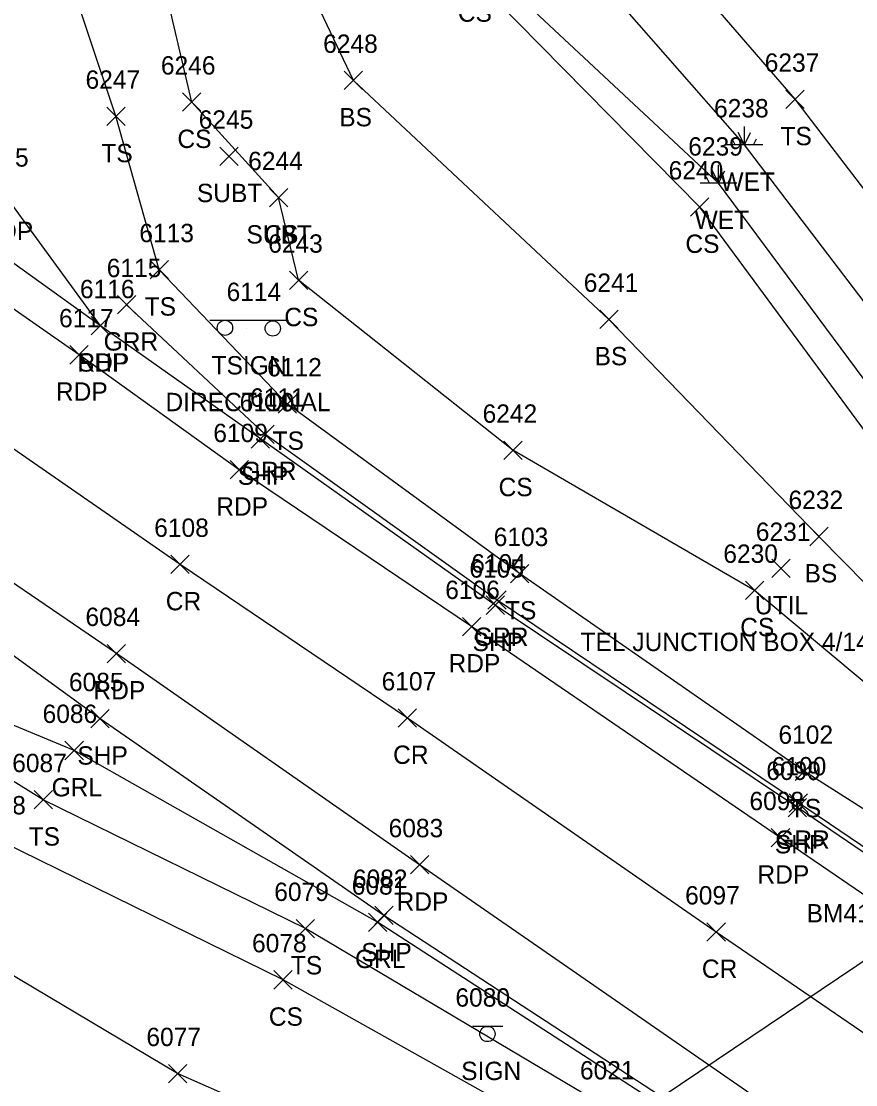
# Model space of a CAD drawing. Extents: x 1505656 to 1508446, y 700805 to 703031.
# Drawn here: x 1507939.5 to 1508030.4, y 701062.3 to 701178.2 of the extents above; entities that cross this region are included whole.
import ezdxf

# ---------------------------------------------------------------- set-up
doc = ezdxf.new("R2010")
doc.units = 0
for name, color, linetype in [('C_C', 7, 'Continuous'), ('DDEFAULT', 7, 'Continuous'), ('L_A', 7, 'Continuous'), ('L_I', 7, 'Continuous'), ('L_TIC', 7, 'Continuous'), ('LELB', 7, 'Continuous'), ('LWET', 7, 'Continuous'), ('P_A', 7, 'Continuous'), ('P_I', 7, 'Continuous'), ('P_TIC', 7, 'Continuous'), ('PET', 7, 'Continuous'), ('PRC', 7, 'Continuous'), ('PSP', 7, 'Continuous'), ('R_A', 7, 'Continuous'), ('R_I', 7, 'Continuous'), ('R_TIC', 7, 'Continuous'), ('RGR', 7, 'Continuous'), ('S_A', 7, 'Continuous'), ('S_C', 7, 'Continuous'), ('S_I', 7, 'Continuous'), ('SSGN', 7, 'Continuous'), ('U_A', 7, 'Continuous'), ('U_C', 7, 'Continuous'), ('U_I', 7, 'Continuous'), ('U_TIC', 7, 'Continuous'), ('UDEFAULT', 7, 'Continuous')]:
    doc.layers.add(name, color=color, linetype=linetype)

msp = doc.modelspace()

# ---------------------------------------------------------------- linework, layer by layer
at = {"layer": 'DDEFAULT'}
msp.add_lwpolyline([(1507999.91, 701054.7), (1508051.55, 701089.43)], dxfattribs=at)
at = {"layer": 'L_TIC'}
for points in [[(1507974.7, 701170.72), (1507976.7, 701172.72)], [(1507976.7, 701170.72), (1507974.7, 701172.72)], [(1507957.08, 701168.36), (1507959.08, 701170.36)], [(1507959.08, 701168.36), (1507957.08, 701170.36)], [(1508022.82, 701168.66), (1508024.82, 701170.66)], [(1508024.82, 701168.66), (1508022.82, 701170.66)], [(1507948.82, 701166.81), (1507950.82, 701168.81)], [(1507950.82, 701166.81), (1507948.82, 701168.81)], [(1507966.54, 701157.95), (1507968.54, 701159.95)], [(1507968.54, 701157.95), (1507966.54, 701159.95)], [(1508012.43, 701156.93), (1508014.43, 701158.93)], [(1508014.43, 701156.93), (1508012.43, 701158.93)], [(1507953.54, 701150.1), (1507955.54, 701152.1)], [(1507955.54, 701150.1), (1507953.54, 701152.1)], [(1507968.72, 701148.95), (1507970.72, 701150.95)], [(1507970.72, 701148.95), (1507968.72, 701150.95)], [(1508002.53, 701144.69), (1508004.53, 701146.69)], [(1508004.53, 701144.69), (1508002.53, 701146.69)], [(1507967.48, 701135.48), (1507969.48, 701137.48)], [(1507969.48, 701135.48), (1507967.48, 701137.48)], [(1507992.07, 701130.43), (1507994.07, 701132.43)], [(1507994.07, 701130.43), (1507992.07, 701132.43)], [(1508025.41, 701121.04), (1508027.41, 701123.04)], [(1508027.41, 701121.04), (1508025.41, 701123.04)], [(1507992.8, 701117), (1507994.8, 701119)], [(1507994.8, 701117), (1507992.8, 701119)], [(1508018.4, 701115.17), (1508020.4, 701117.17)], [(1508020.4, 701115.17), (1508018.4, 701117.17)], [(1508023.83, 701095.46), (1508025.83, 701097.46)], [(1508025.83, 701095.46), (1508023.83, 701097.46)], [(1507940.91, 701092.37), (1507942.91, 701094.37)], [(1507942.91, 701092.37), (1507940.91, 701094.37)], [(1507969.47, 701078.34), (1507971.47, 701080.34)], [(1507971.47, 701078.34), (1507969.47, 701080.34)], [(1507967.04, 701072.75), (1507969.04, 701074.75)], [(1507969.04, 701072.75), (1507967.04, 701074.75)], [(1507955.53, 701062.53), (1507957.53, 701064.53)], [(1507957.53, 701062.53), (1507955.53, 701064.53)]]:
    msp.add_lwpolyline(points, dxfattribs=at)
at = {"layer": 'LELB'}
for points in [[(1508228.4, 701034.72), (1508236.32, 701028.83), (1508243.46, 701016.95), (1508237.79, 700999.93), (1508220.38, 700978.23), (1508211.63, 700976.18), (1508200.23, 700981.48), (1508176.08, 700993.3), (1508134.87, 701022.61), (1508102.05, 701043.73), (1508059.54, 701072.45), (1508045.58, 701083.25), (1508024.83, 701096.46), (1507993.8, 701118), (1507968.48, 701136.48), (1507954.54, 701151.1), (1507949.82, 701167.81), (1507943.91, 701185.44), (1507939.54, 701206.06), (1507946.42, 701227.54), (1507956.39, 701251.26), (1507981.34, 701275.27), (1508009.3, 701301.95), (1508033.18, 701318.19)], [(1508048.25, 701090.17), (1508038.9, 701099.87), (1508019.4, 701116.17), (1507993.07, 701131.43), (1507969.72, 701149.95), (1507967.54, 701158.95), (1507958.08, 701169.36), (1507953.29, 701189.82), (1507951.66, 701203.3), (1507954.81, 701222.67), (1507960.51, 701249.68), (1507988.9, 701268.79), (1508015.16, 701296.83), (1508036.96, 701312.71)], [(1508054.09, 701106.9), (1508050.1, 701111.81), (1508034.25, 701129.71), (1508013.43, 701157.93), (1507988.63, 701183.11), (1507971.85, 701202.21), (1507963.21, 701203.86), (1507962.78, 701208.8), (1507964.86, 701212.32), (1507963.27, 701216.4), (1507971.63, 701238), (1507994.3, 701254.39), (1508003.73, 701261.93), (1508020.22, 701285.72), (1508044.77, 701300.84)], [(1508132.06, 701208.52), (1508116.79, 701187.7), (1508101.88, 701164.45), (1508080.69, 701138.74), (1508073.5, 701126.12), (1508060.1, 701127.53), (1508052.11, 701130.35), (1508045.17, 701141.81), (1508023.82, 701169.66), (1508001.64, 701195.35), (1507994.4, 701197.96), (1508000.66, 701222.26), (1508013.98, 701245.26)], [(1508100.79, 700972.78), (1508095.61, 700996.1), (1508082.61, 701007.85), (1508060.63, 701020.93), (1508032.42, 701039.25), (1508003.2, 701059.9), (1507970.47, 701079.34), (1507941.91, 701093.37), (1507927.94, 701102), (1507915.92, 701111.36), (1507875.58, 701137.03), (1507829.01, 701163.04), (1507794.6, 701182.77), (1507754.65, 701206.2), (1507704.84, 701226.7), (1507657.3, 701230.32)], [(1507997.98, 701056.96), (1507968.04, 701073.75), (1507937.44, 701088.77), (1507914.79, 701103.09), (1507871.26, 701130.96), (1507824.49, 701156.01), (1507790.68, 701175.22), (1507748.4, 701197.08), (1507700.25, 701213.88), (1507652.74, 701217.67)], [(1507990.08, 701051.8), (1507977.76, 701054.18), (1507956.53, 701063.53), (1507929.84, 701079.42), (1507907.29, 701095.95), (1507865.38, 701122.66), (1507817.88, 701146.14), (1507784.96, 701165.39), (1507741.7, 701184.62), (1507693.87, 701200.19), (1507649.46, 701209.48)], [(1508054.04, 701096.83), (1508053.02, 701097.85), (1508044.6, 701103.58), (1508026.41, 701122.04), (1508003.53, 701145.69), (1507975.7, 701171.72), (1507965.69, 701192.81), (1507963.21, 701203.86)]]:
    msp.add_lwpolyline(points, dxfattribs=at)
at = {"layer": 'LWET'}
for p, q in [((1508018.3, 701164.69), (1508018.3, 701166.69)), ((1508017.3, 701164.69), (1508016.97, 701165.36)), ((1508018.3, 701164.69), (1508017.63, 701166.03)), ((1508018.3, 701164.69), (1508018.97, 701166.03)), ((1508019.3, 701164.69), (1508019.63, 701165.36)), ((1508020.3, 701164.69), (1508016.3, 701164.69)), ((1508015.49, 701160.53), (1508014.82, 701161.86)), ((1508015.49, 701160.53), (1508015.49, 701162.53)), ((1508015.49, 701160.53), (1508016.16, 701161.86)), ((1508017.49, 701160.53), (1508013.49, 701160.53)), ((1508014.49, 701160.53), (1508014.16, 701161.19)), ((1508016.49, 701160.53), (1508016.82, 701161.19))]:
    msp.add_line(p, q, dxfattribs=at)
for points in [[(1508050.12, 701090.37), (1508054.04, 701096.83), (1508054.09, 701106.9), (1508052.8, 701113.06), (1508036.35, 701132.4), (1508015.49, 701160.53), (1507991.05, 701183.33), (1507972.79, 701202.03), (1507964.83, 701206.39), (1507966.29, 701208.05), (1507968.36, 701207.62)], [(1508135.93, 701205.73), (1508119.81, 701185.46), (1508104.49, 701163.32), (1508085.07, 701136.11), (1508076.05, 701122.19), (1508070.48, 701116.7), (1508057.45, 701117.54), (1508048.1, 701127.1), (1508039.84, 701136.45), (1508018.3, 701164.69), (1507995.36, 701190.88), (1507984.82, 701207.45), (1507975.79, 701208.8), (1507968.36, 701207.62)]]:
    msp.add_lwpolyline(points, dxfattribs=at)
at = {"layer": 'P_TIC'}
for points in [[(1507947.13, 701144), (1507949.13, 701146)], [(1507949.13, 701144), (1507947.13, 701146)], [(1507947.13, 701144), (1507949.13, 701146)], [(1507949.13, 701144), (1507947.13, 701146)], [(1507944.8, 701140.83), (1507946.8, 701142.83)], [(1507946.8, 701140.83), (1507944.8, 701142.83)], [(1507964.56, 701131.67), (1507966.56, 701133.67)], [(1507966.56, 701131.67), (1507964.56, 701133.67)], [(1507962.26, 701128.32), (1507964.26, 701130.32)], [(1507964.26, 701128.32), (1507962.26, 701130.32)], [(1507955.81, 701118), (1507957.81, 701120)], [(1507957.81, 701118), (1507955.81, 701120)], [(1507990.15, 701113.56), (1507992.15, 701115.56)], [(1507992.15, 701113.56), (1507990.15, 701115.56)], [(1507987.57, 701111.23), (1507989.57, 701113.23)], [(1507989.57, 701111.23), (1507987.57, 701113.23)], [(1507948.88, 701108.29), (1507950.88, 701110.29)], [(1507950.88, 701108.29), (1507948.88, 701110.29)], [(1507947.09, 701101.19), (1507949.09, 701103.19)], [(1507949.09, 701101.19), (1507947.09, 701103.19)], [(1507980.58, 701101.27), (1507982.58, 701103.27)], [(1507982.58, 701101.27), (1507980.58, 701103.27)], [(1508023.07, 701091.52), (1508025.07, 701093.52)], [(1508025.07, 701091.52), (1508023.07, 701093.52)], [(1508021.23, 701088.23), (1508023.23, 701090.23)], [(1508023.23, 701088.23), (1508021.23, 701090.23)], [(1507981.91, 701085.28), (1507983.91, 701087.28)], [(1507983.91, 701085.28), (1507981.91, 701087.28)], [(1507978.02, 701079.76), (1507980.02, 701081.76)], [(1507980.02, 701079.76), (1507978.02, 701081.76)], [(1508014.22, 701077.96), (1508016.22, 701079.96)], [(1508016.22, 701077.96), (1508014.22, 701079.96)]]:
    msp.add_lwpolyline(points, dxfattribs=at)
at = {"layer": 'PET'}
for points in [[(1508337.31, 700875.8), (1508299.12, 700901.22), (1508243.21, 700939.46), (1508171.95, 700987.77), (1508130.48, 701015.52), (1508098, 701037.64), (1508055.47, 701066.53), (1508022.23, 701089.23), (1507988.57, 701112.23), (1507963.26, 701129.32), (1507945.8, 701141.83), (1507902.27, 701172.19), (1507883.2, 701183.96), (1507860.24, 701201.06), (1507835.12, 701217.44), (1507805.58, 701238.78), (1507763.25, 701266.99), (1507728.86, 701291.36), (1507688.43, 701318.43), (1507655.64, 701340.89)], [(1507948.13, 701145), (1507937.67, 701159.33), (1507928.72, 701179.19), (1507927.12, 701193.3), (1507928.09, 701211.74), (1507932.34, 701224.77), (1507943.29, 701240.9), (1507956.68, 701256.6), (1508005.73, 701305.79), (1508029.78, 701323.51)], [(1508325.47, 700853.93), (1508286.34, 700880.08), (1508228.39, 700919.42), (1508193.53, 700942.69), (1508162.03, 700964.2), (1508126.36, 700988.76), (1508069.26, 701027.69), (1508039.88, 701046.84), (1507982.91, 701086.28), (1507949.88, 701109.29), (1507927.44, 701124.58), (1507885.02, 701153.86), (1507843.8, 701182.01), (1507811.49, 701204.8), (1507770.51, 701232.43), (1507732.44, 701258.92), (1507681.2, 701293.35)]]:
    msp.add_lwpolyline(points, dxfattribs=at)
at = {"layer": 'PRC'}
msp.add_lwpolyline([(1508330.81, 700865.18), (1508292.58, 700890.76), (1508235.81, 700929.21), (1508200.17, 700953), (1508165.62, 700976.67), (1508123.91, 701005.48), (1508090.88, 701028.02), (1508048, 701056.52), (1508015.22, 701078.96), (1507981.58, 701102.27), (1507956.81, 701119), (1507935.36, 701133.83), (1507892.74, 701162.9), (1507856.87, 701187.72), (1507818.46, 701214.03), (1507776.64, 701243.14), (1507739.63, 701268.4), (1507687.66, 701303.5)], dxfattribs=at)
at = {"layer": 'PSP'}
for points in [[(1508339.2, 700878.52), (1508300.65, 700904.32), (1508290.66, 700911.25), (1508285.71, 700920.13), (1508246.94, 700946.03), (1508214.54, 700968.68), (1508208.31, 700968.43), (1508200.27, 700972.31), (1508174.14, 700990.25), (1508132.47, 701018.55), (1508100.45, 701040.48), (1508057.36, 701069.9), (1508024.07, 701092.52), (1507991.15, 701114.56), (1507965.56, 701132.67), (1507948.13, 701145), (1507904.26, 701176.52), (1507885.27, 701189.48), (1507863.62, 701204.84), (1507839.06, 701222.13), (1507808.57, 701243.06), (1507766.97, 701271.37), (1507732.08, 701295.24), (1507690.9, 701323.18)], [(1508322.11, 700849.23), (1508283.29, 700875.62), (1508225.23, 700915.4), (1508190.18, 700938.93), (1508158.85, 700960.02), (1508133.58, 700977.43), (1508108.68, 700994.35), (1508066.55, 701022.65), (1508035.75, 701043.71), (1507979.02, 701080.76), (1507948.09, 701102.19), (1507924.34, 701119.43), (1507882.16, 701148.7), (1507840.1, 701177.09), (1507807.52, 701199.39), (1507768.58, 701225.94), (1507728.95, 701254.66), (1507678.68, 701288.49)]]:
    msp.add_lwpolyline(points, dxfattribs=at)
at = {"layer": 'R_TIC'}
for points in [[(1507949.99, 701146.29), (1507951.99, 701148.29)], [(1507951.99, 701146.29), (1507949.99, 701148.29)], [(1507965.05, 701132.18), (1507967.05, 701134.18)], [(1507967.05, 701132.18), (1507965.05, 701134.18)], [(1507990.35, 701114.12), (1507992.35, 701116.12)], [(1507992.35, 701114.12), (1507990.35, 701116.12)], [(1507944.27, 701097.73), (1507946.27, 701099.73)], [(1507946.27, 701097.73), (1507944.27, 701099.73)], [(1508023.18, 701092.02), (1508025.18, 701094.02)], [(1508025.18, 701092.02), (1508023.18, 701094.02)], [(1507977.33, 701079.03), (1507979.33, 701081.03)], [(1507979.33, 701079.03), (1507977.33, 701081.03)]]:
    msp.add_lwpolyline(points, dxfattribs=at)
at = {"layer": 'RGR'}
for points in [[(1508209.44, 700971.06), (1508197.84, 700976.93), (1508175.31, 700990.16), (1508132.86, 701019.14), (1508100.92, 701041.32), (1508057.74, 701070.29), (1508024.18, 701093.02), (1507991.35, 701115.12), (1507966.05, 701133.18), (1507950.99, 701147.29)], [(1508109.45, 700987.32), (1508102.11, 700996.59), (1508091.32, 701005.01), (1508065.94, 701022.1), (1508035.15, 701043.25), (1507978.33, 701080.03), (1507945.27, 701098.73), (1507932.57, 701103.98)]]:
    msp.add_lwpolyline(points, dxfattribs=at)
at = {"layer": 'SSGN'}
for p, q in [((1507960.04, 701145.61), (1507968.64, 701145.61)), ((1507964.06, 701144.7), (1507964.06, 701144.7)), ((1507988.66, 701068.69), (1507991.99, 701068.69)), ((1507990.3, 701067.85), (1507990.3, 701067.85))]:
    msp.add_line(p, q, dxfattribs=at)
for centre in [(1507961.7, 701144.77), (1507966.91, 701144.7), (1507990.3, 701067.85)]:
    msp.add_circle(centre, 0.833, dxfattribs=at)
at = {"layer": 'U_TIC'}
for points in [[(1507961.15, 701162.46), (1507963.15, 701164.46)], [(1507963.15, 701162.46), (1507961.15, 701164.46)], [(1507966.54, 701157.95), (1507968.54, 701159.95)], [(1507968.54, 701157.95), (1507966.54, 701159.95)]]:
    msp.add_lwpolyline(points, dxfattribs=at)
at = {"layer": 'UDEFAULT'}
for points in [[(1508021.28, 701117.56), (1508023.28, 701119.56)], [(1508023.28, 701117.56), (1508021.28, 701119.56)]]:
    msp.add_lwpolyline(points, dxfattribs=at)

# ---------------------------------------------------------------- texts
at = {"layer": 'C_C'}
msp.add_text('BM41 STATE VT SURVEY DISK 1979"', height=2, dxfattribs=at).set_placement((1508025.07, 701080))
at = {"layer": 'L_A'}
for s, p in [('CS', (1507987.07, 701178.11)), ('BS', (1507974.15, 701166.72)), ('CS', (1507956.52, 701164.36)), ('TS', (1508022.23, 701164.66)), ('TS', (1507948.23, 701162.81)), ('WET', (1508015.68, 701159.69)), ('WET', (1508012.87, 701155.53)), ('CS', (1507965.98, 701153.95)), ('CS', (1508011.87, 701152.93)), ('TS', (1507952.95, 701146.1)), ('CS', (1507968.16, 701144.95)), ('BS', (1508001.97, 701140.69)), ('TS', (1507966.89, 701131.48)), ('CS', (1507991.51, 701126.43)), ('BS', (1508024.85, 701117.04)), ('TS', (1507992.21, 701113)), ('CS', (1508017.84, 701111.17)), ('TS', (1508023.24, 701091.46)), ('TS', (1507940.31, 701088.37)), ('TS', (1507968.88, 701074.34)), ('CS', (1507966.48, 701068.75))]:
    msp.add_text(s, height=2, dxfattribs=at).set_placement(p)
at = {"layer": 'L_I'}
for s, p in [('6248', (1507972.4, 701174.72)), ('6246', (1507954.72, 701172.36)), ('6237', (1508020.51, 701172.66)), ('6247', (1507946.51, 701170.81)), ('6238', (1508014.99, 701167.69)), ('6239', (1508012.18, 701163.53)), ('6244', (1507964.23, 701161.95)), ('6240', (1508010.04, 701160.93)), ('6113', (1507952.37, 701154.1)), ('6243', (1507966.41, 701152.95)), ('6241', (1508000.79, 701148.69)), ('6112', (1507966.3, 701139.48)), ('6242', (1507989.77, 701134.43)), ('6232', (1508023.1, 701125.04)), ('6103', (1507990.98, 701121)), ('6230', (1508016, 701119.17)), ('6102', (1508022.01, 701099.46)), ('6087', (1507938.52, 701096.37)), ('6088', (1507934.05, 701091.77)), ('6079', (1507967.07, 701082.34)), ('6078', (1507964.65, 701076.75)), ('6077', (1507953.14, 701066.53)), ('6021', (1508000.38, 701062.9))]:
    msp.add_text(s, height=2, dxfattribs=at).set_placement(p)
at = {"layer": 'P_A'}
for s, p in [('RDP', (1507935.16, 701154.33)), ('SHP', (1507945.67, 701140)), ('RDP', (1507945.62, 701140)), ('RDP', (1507943.28, 701136.83)), ('SHP', (1507963.1, 701127.67)), ('RDP', (1507960.75, 701124.32)), ('CR', (1507955.25, 701114)), ('SHP', (1507988.68, 701109.56)), ('RDP', (1507986.06, 701107.23)), ('RDP', (1507947.37, 701104.29)), ('SHP', (1507945.62, 701097.19)), ('CR', (1507980.02, 701097.27)), ('SHP', (1508021.61, 701087.52)), ('RDP', (1508019.72, 701084.23)), ('RDP', (1507980.4, 701081.28)), ('SHP', (1507976.56, 701075.76)), ('CR', (1508013.66, 701073.96))]:
    msp.add_text(s, height=2, dxfattribs=at).set_placement(p)
at = {"layer": 'P_I'}
for s, p in [('6275', (1507934.36, 701162.33)), ('6116', (1507945.9, 701148)), ('6116', (1507945.9, 701148)), ('6117', (1507943.62, 701144.83)), ('6110', (1507963.3, 701135.67)), ('6109', (1507960.43, 701132.32)), ('6108', (1507953.99, 701122)), ('6105', (1507988.33, 701117.56)), ('6106', (1507985.7, 701115.23)), ('6084', (1507946.5, 701112.29)), ('6085', (1507944.7, 701105.19)), ('6107', (1507978.77, 701105.27)), ('6099', (1508020.68, 701095.52)), ('6098', (1508018.85, 701092.23)), ('6083', (1507979.53, 701089.28)), ('6082', (1507975.64, 701083.76)), ('6097', (1508011.84, 701081.96))]:
    msp.add_text(s, height=2, dxfattribs=at).set_placement(p)
at = {"layer": 'R_A'}
for s, p in [('GRR', (1507948.48, 701142.29)), ('GRR', (1507963.54, 701128.18)), ('GRR', (1507988.83, 701110.12)), ('GRL', (1507942.81, 701093.73)), ('GRR', (1508021.66, 701088.02)), ('GRL', (1507975.87, 701075.03))]:
    msp.add_text(s, height=2, dxfattribs=at).set_placement(p)
at = {"layer": 'R_I'}
for s, p in [('6115', (1507948.82, 701150.29)), ('6111', (1507964.44, 701136.18)), ('6104', (1507988.53, 701118.12)), ('6086', (1507941.83, 701101.73)), ('6100', (1508021.27, 701096.02)), ('6081', (1507975.51, 701083.03))]:
    msp.add_text(s, height=2, dxfattribs=at).set_placement(p)
at = {"layer": 'S_A'}
for s, p in [('TSIGN', (1507960.24, 701139.69)), ('SIGN', (1507987.44, 701062.83))]:
    msp.add_text(s, height=2, dxfattribs=at).set_placement(p)
at = {"layer": 'S_C'}
msp.add_text('DIRECTIONAL', height=2, dxfattribs=at).set_placement((1507955.22, 701135.69))
at = {"layer": 'S_I'}
for s, p in [('6114', (1507961.88, 701147.69)), ('6080', (1507986.81, 701070.83))]:
    msp.add_text(s, height=2, dxfattribs=at).set_placement(p)
at = {"layer": 'U_A'}
for s, p in [('SUBT', (1507958.64, 701158.46)), ('SUBT', (1507964.04, 701153.95)), ('UTIL', (1508019.44, 701113.56))]:
    msp.add_text(s, height=2, dxfattribs=at).set_placement(p)
at = {"layer": 'U_C'}
msp.add_text('TEL JUNCTION BOX 4/14/LP2', height=2, dxfattribs=at).set_placement((1508000.44, 701109.56))
at = {"layer": 'U_I'}
for s, p in [('6245', (1507958.84, 701166.46)), ('6244', (1507964.23, 701161.95)), ('6231', (1508019.54, 701121.56))]:
    msp.add_text(s, height=2, dxfattribs=at).set_placement(p)

doc.saveas('drawing.dxf')
